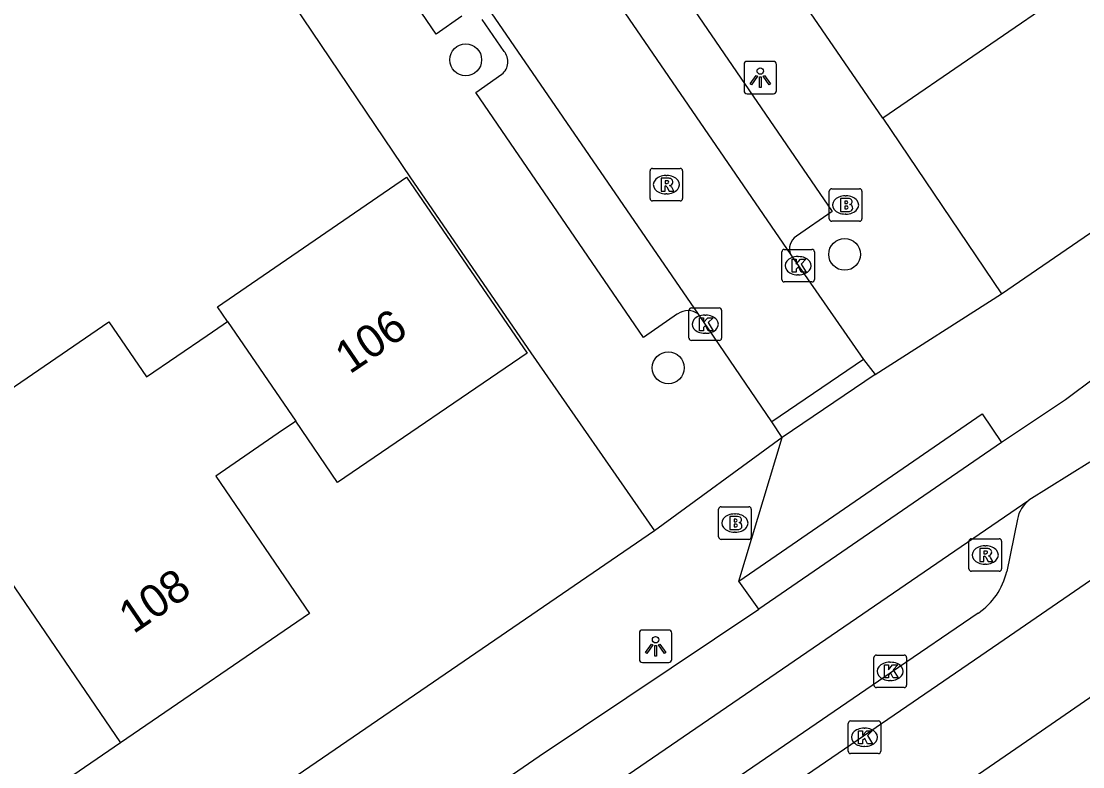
# Model space of a CAD drawing. Extents: x 157466 to 158888, y 383063 to 384677.
# Drawn here: x 158252.67 to 158285.27, y 383436.07 to 383458.96 of the extents above; entities that cross this region are included whole.
import ezdxf

# ---------------------------------------------------------------- set-up
doc = ezdxf.new("R2010")
doc.units = 0
for name, color, linetype in [('IMGEO_Boom', 7, 'Continuous'), ('IMGEO_Brandkraan', 7, 'Continuous'), ('IMGEO_Fietspad_gesloten', 7, 'Continuous'), ('IMGEO_Kolk', 7, 'Continuous'), ('IMGEO_Lichtpunt', 7, 'Continuous'), ('IMGEO_Pand', 7, 'Continuous'), ('IMGEO_Pand_nummerreeks', 7, 'Continuous'), ('IMGEO_Rijbaan_lokaal_open', 7, 'Continuous'), ('IMGEO_Rijbaan_regionaal_gesloten', 7, 'Continuous'), ('IMGEO_Rioolput', 7, 'Continuous'), ('IMGEO_Voetpad_open', 7, 'Continuous')]:
    doc.layers.add(name, color=color, linetype=linetype)

msp = doc.modelspace()

# ---------------------------------------------------------------- linework, layer by layer
at = {"layer": 'IMGEO_Boom'}
for centre in [(158266.321, 383457.772), (158277.954, 383451.8), (158272.539, 383448.316)]:
    msp.add_circle(centre, 0.489, dxfattribs=at)
at = {"layer": 'IMGEO_Brandkraan'}
for p, q in [((158277.559, 383453.816), (158278.411, 383453.816)), ((158277.484, 383452.89), (158277.484, 383453.742)), ((158277.972, 383453.596), (158277.997, 383453.596)), ((158278.485, 383453.742), (158278.485, 383452.89)), ((158277.995, 383453.036), (158277.97, 383453.036)), ((158278.411, 383452.816), (158277.559, 383452.816)), ((158274.161, 383444.05), (158275.013, 383444.05)), ((158274.086, 383443.124), (158274.086, 383443.976)), ((158274.574, 383443.83), (158274.599, 383443.83)), ((158275.087, 383443.976), (158275.087, 383443.124)), ((158275.013, 383443.05), (158274.161, 383443.05)), ((158274.597, 383443.27), (158274.572, 383443.27))]:
    msp.add_line(p, q, dxfattribs=at)
for points in [[(158277.559, 383453.816), (158278.411, 383453.816)], [(158277.484, 383452.89), (158277.484, 383453.742)], [(158277.832, 383453.516), (158277.832, 383453.116), (158278.045, 383453.116)], [(158278.063, 383453.516), (158277.832, 383453.516)], [(158278.485, 383453.742), (158278.485, 383452.89)], [(158278.011, 383453.435), (158277.957, 383453.435), (158277.957, 383453.359)], [(158277.957, 383453.359), (158278.01, 383453.359)], [(158278.019, 383453.283), (158277.957, 383453.283), (158277.957, 383453.202)], [(158277.957, 383453.202), (158278.019, 383453.202)], [(158278.411, 383452.816), (158277.559, 383452.816)], [(158274.161, 383444.05), (158275.013, 383444.05)], [(158274.086, 383443.124), (158274.086, 383443.976)], [(158274.434, 383443.75), (158274.434, 383443.35), (158274.647, 383443.35)], [(158274.665, 383443.75), (158274.434, 383443.75)], [(158275.087, 383443.976), (158275.087, 383443.124)], [(158274.613, 383443.669), (158274.559, 383443.669), (158274.559, 383443.593)], [(158274.559, 383443.593), (158274.612, 383443.593)], [(158274.621, 383443.517), (158274.559, 383443.517), (158274.559, 383443.436)], [(158274.559, 383443.436), (158274.621, 383443.436)], [(158275.013, 383443.05), (158274.161, 383443.05)]]:
    msp.add_lwpolyline(points, dxfattribs=at)
for centre, radius, start, end in [((158277.561, 383453.74), 0.0765, 91.552, 178.448), ((158277.561, 383453.74), 0.0765, 91.552, 178.448), ((158278.409, 383453.74), 0.0765, 1.552, 88.448), ((158278.409, 383453.74), 0.0765, 1.552, 88.448), ((158278.067, 383453.371), 0.145, 59.4692, 91.5367), ((158278.092, 383453.418), 0.0922, 285.5137, 58.1501), ((158278.012, 383453.397), 0.0379, 267.8285, 90.9355), ((158278.02, 383453.242), 0.0404, 269.8759, 90.5077), ((158278.097, 383453.226), 0.105, 301.3115, 78.989), ((158277.561, 383452.892), 0.0765, 181.552, 268.448), ((158277.561, 383452.892), 0.0765, 181.552, 268.448), ((158278.051, 383453.367), 0.251, 268.6676, 293.5347), ((158278.409, 383452.892), 0.0765, 271.552, 358.448), ((158278.409, 383452.892), 0.0765, 271.552, 358.448), ((158274.163, 383443.974), 0.0765, 91.552, 178.448), ((158274.163, 383443.974), 0.0765, 91.552, 178.448), ((158275.011, 383443.974), 0.0765, 1.552, 88.448), ((158275.011, 383443.974), 0.0765, 1.552, 88.448), ((158274.669, 383443.605), 0.145, 59.4692, 91.5367), ((158274.694, 383443.652), 0.0922, 285.5137, 58.1501), ((158274.614, 383443.631), 0.0379, 267.8285, 90.9355), ((158274.622, 383443.476), 0.0404, 269.8759, 90.5077), ((158274.653, 383443.601), 0.251, 268.6676, 293.5347), ((158274.699, 383443.46), 0.105, 301.3115, 78.989), ((158274.163, 383443.126), 0.0765, 181.552, 268.448), ((158274.163, 383443.126), 0.0765, 181.552, 268.448), ((158275.011, 383443.126), 0.0765, 271.552, 358.448), ((158275.011, 383443.126), 0.0765, 271.552, 358.448)]:
    msp.add_arc(centre, radius, start, end, dxfattribs=at)
for centre, major_axis, ratio, start_param, end_param in [((158277.971, 383453.316), (-0.387, 0.002), 0.722429, 4.712389, 7.853982), ((158277.996, 383453.316), (-0.39, 0.002), 0.717154, 1.570796, 4.712389), ((158274.573, 383443.55), (-0.387, 0.002), 0.722429, 4.712389, 7.853982), ((158274.598, 383443.55), (-0.39, 0.002), 0.717154, 1.570796, 4.712389)]:
    msp.add_ellipse(centre, major_axis=major_axis, ratio=ratio, start_param=start_param, end_param=end_param, dxfattribs=at)
at = {"layer": 'IMGEO_Fietspad_gesloten'}
for points in [[(158330.407, 383483.209), (158330.414, 383482.887), (158330.392, 383482.565), (158330.341, 383482.247), (158330.262, 383481.934), (158330.156, 383481.63), (158330.022, 383481.336), (158329.863, 383481.056), (158329.679, 383480.791), (158329.473, 383480.543), (158327.184, 383478.425), (158324.124, 383476.02), (158320.807, 383473.754), (158313.544, 383468.837), (158299.555, 383459.239), (158294.595, 383455.342), (158293.325, 383454.222), (158290.156, 383451.51), (158288.457, 383450.118), (158284.731, 383447.338), (158282.771, 383446.021)], [(158282.771, 383446.021), (158275.325, 383440.907)], [(158285.485, 383445.421), (158283.613, 383444.253)], [(158264.364, 383433.502), (158265.469, 383434.255), (158268.575, 383436.39), (158275.325, 383440.907)]]:
    msp.add_lwpolyline(points, dxfattribs=at)
at = {"layer": 'IMGEO_Kolk'}
for p, q in [((158276.025, 383451.026), (158276.025, 383451.878)), ((158276.1, 383451.952), (158276.952, 383451.952)), ((158277.026, 383451.878), (158277.026, 383451.026)), ((158276.513, 383451.732), (158276.538, 383451.732)), ((158276.952, 383450.952), (158276.1, 383450.952)), ((158276.536, 383451.172), (158276.511, 383451.172)), ((158273.176, 383449.23), (158273.176, 383450.082)), ((158273.251, 383450.156), (158274.103, 383450.156)), ((158273.664, 383449.936), (158273.689, 383449.936)), ((158274.177, 383450.082), (158274.177, 383449.23)), ((158273.687, 383449.376), (158273.662, 383449.376)), ((158274.103, 383449.156), (158273.251, 383449.156)), ((158278.929, 383439.498), (158279.781, 383439.498)), ((158278.854, 383438.572), (158278.854, 383439.424)), ((158279.342, 383439.278), (158279.367, 383439.278)), ((158279.855, 383439.424), (158279.855, 383438.572)), ((158279.781, 383438.498), (158278.929, 383438.498)), ((158279.365, 383438.718), (158279.34, 383438.718)), ((158278.062, 383436.549), (158278.062, 383437.401)), ((158278.137, 383437.475), (158278.989, 383437.475)), ((158278.55, 383437.255), (158278.575, 383437.255)), ((158279.063, 383437.401), (158279.063, 383436.549)), ((158278.573, 383436.695), (158278.548, 383436.695)), ((158278.989, 383436.475), (158278.137, 383436.475))]:
    msp.add_line(p, q, dxfattribs=at)
for points in [[(158276.025, 383451.026), (158276.025, 383451.878)], [(158276.1, 383451.952), (158276.952, 383451.952)], [(158277.026, 383451.878), (158277.026, 383451.026)], [(158276.346, 383451.652), (158276.469, 383451.652), (158276.469, 383451.501), (158276.599, 383451.652), (158276.763, 383451.652), (158276.617, 383451.501), (158276.77, 383451.252), (158276.618, 383451.252), (158276.533, 383451.416), (158276.469, 383451.349), (158276.469, 383451.252), (158276.346, 383451.252), (158276.346, 383451.652)], [(158276.952, 383450.952), (158276.1, 383450.952)], [(158273.176, 383449.23), (158273.176, 383450.082)], [(158273.251, 383450.156), (158274.103, 383450.156)], [(158274.177, 383450.082), (158274.177, 383449.23)], [(158273.497, 383449.856), (158273.62, 383449.856), (158273.62, 383449.705), (158273.75, 383449.856), (158273.914, 383449.856), (158273.768, 383449.705), (158273.921, 383449.456), (158273.769, 383449.456), (158273.684, 383449.62), (158273.62, 383449.553), (158273.62, 383449.456), (158273.497, 383449.456), (158273.497, 383449.856)], [(158274.103, 383449.156), (158273.251, 383449.156)], [(158278.929, 383439.498), (158279.781, 383439.498)], [(158278.854, 383438.572), (158278.854, 383439.424)], [(158279.175, 383439.198), (158279.298, 383439.198), (158279.298, 383439.047), (158279.428, 383439.198), (158279.592, 383439.198), (158279.446, 383439.047), (158279.599, 383438.798), (158279.447, 383438.798), (158279.362, 383438.962), (158279.298, 383438.895), (158279.298, 383438.798), (158279.175, 383438.798), (158279.175, 383439.198)], [(158279.855, 383439.424), (158279.855, 383438.572)], [(158279.781, 383438.498), (158278.929, 383438.498)], [(158278.062, 383436.549), (158278.062, 383437.401)], [(158278.137, 383437.475), (158278.989, 383437.475)], [(158279.063, 383437.401), (158279.063, 383436.549)], [(158278.383, 383437.175), (158278.506, 383437.175), (158278.506, 383437.024), (158278.636, 383437.175), (158278.8, 383437.175), (158278.654, 383437.024), (158278.807, 383436.775), (158278.655, 383436.775), (158278.57, 383436.939), (158278.506, 383436.872), (158278.506, 383436.775), (158278.383, 383436.775), (158278.383, 383437.175)], [(158278.989, 383436.475), (158278.137, 383436.475)]]:
    msp.add_lwpolyline(points, dxfattribs=at)
for centre, start, end in [((158276.102, 383451.876), 91.552, 178.448), ((158276.102, 383451.876), 91.552, 178.448), ((158276.95, 383451.876), 1.552, 88.448), ((158276.95, 383451.876), 1.552, 88.448), ((158276.102, 383451.028), 181.552, 268.448), ((158276.102, 383451.028), 181.552, 268.448), ((158276.95, 383451.028), 271.552, 358.448), ((158276.95, 383451.028), 271.552, 358.448), ((158273.253, 383450.08), 91.552, 178.448), ((158273.253, 383450.08), 91.552, 178.448), ((158274.101, 383450.08), 1.552, 88.448), ((158274.101, 383450.08), 1.552, 88.448), ((158273.253, 383449.232), 181.552, 268.448), ((158273.253, 383449.232), 181.552, 268.448), ((158274.101, 383449.232), 271.552, 358.448), ((158274.101, 383449.232), 271.552, 358.448), ((158278.931, 383439.422), 91.552, 178.448), ((158278.931, 383439.422), 91.552, 178.448), ((158279.779, 383439.422), 1.552, 88.448), ((158279.779, 383439.422), 1.552, 88.448), ((158278.931, 383438.574), 181.552, 268.448), ((158278.931, 383438.574), 181.552, 268.448), ((158279.779, 383438.574), 271.552, 358.448), ((158279.779, 383438.574), 271.552, 358.448), ((158278.139, 383437.399), 91.552, 178.448), ((158278.139, 383437.399), 91.552, 178.448), ((158278.987, 383437.399), 1.552, 88.448), ((158278.987, 383437.399), 1.552, 88.448), ((158278.139, 383436.551), 181.552, 268.448), ((158278.139, 383436.551), 181.552, 268.448), ((158278.987, 383436.551), 271.552, 358.448), ((158278.987, 383436.551), 271.552, 358.448)]:
    msp.add_arc(centre, 0.0765, start, end, dxfattribs=at)
for centre, major_axis, ratio, start_param, end_param in [((158276.512, 383451.452), (-0.387, 0.002), 0.722429, 4.712389, 7.853982), ((158276.537, 383451.452), (-0.39, 0.002), 0.717154, 1.570796, 4.712389), ((158273.663, 383449.656), (-0.387, 0.002), 0.722429, 4.712389, 7.853982), ((158273.688, 383449.656), (-0.39, 0.002), 0.717154, 1.570796, 4.712389), ((158279.341, 383438.998), (-0.387, 0.002), 0.722429, 4.712389, 7.853982), ((158279.366, 383438.998), (-0.39, 0.002), 0.717154, 1.570796, 4.712389), ((158278.549, 383436.975), (-0.387, 0.002), 0.722429, 4.712389, 7.853982), ((158278.574, 383436.975), (-0.39, 0.002), 0.717154, 1.570796, 4.712389)]:
    msp.add_ellipse(centre, major_axis=major_axis, ratio=ratio, start_param=start_param, end_param=end_param, dxfattribs=at)
at = {"layer": 'IMGEO_Lichtpunt'}
for p, q in [((158275.768, 383457.725), (158274.96, 383457.725)), ((158275.768, 383457.725), (158274.96, 383457.725)), ((158274.866, 383457.63), (158274.866, 383456.823)), ((158274.866, 383457.63), (158274.866, 383456.823)), ((158275.862, 383456.823), (158275.862, 383457.63)), ((158275.862, 383456.823), (158275.862, 383457.63)), ((158274.96, 383456.729), (158275.768, 383456.729)), ((158274.96, 383456.729), (158275.768, 383456.729)), ((158271.652, 383440.172), (158271.652, 383439.365)), ((158271.652, 383440.172), (158271.652, 383439.365)), ((158272.554, 383440.267), (158271.746, 383440.267)), ((158272.554, 383440.267), (158271.746, 383440.267)), ((158272.648, 383439.365), (158272.648, 383440.172)), ((158272.648, 383439.365), (158272.648, 383440.172)), ((158271.746, 383439.271), (158272.554, 383439.271)), ((158271.746, 383439.271), (158272.554, 383439.271))]:
    msp.add_line(p, q, dxfattribs=at)
for points in [[(158275.24, 383457.294), (158275.279, 383457.266), (158275.091, 383457.004), (158275.053, 383457.031), (158275.24, 383457.294)], [(158275.342, 383457.246), (158275.389, 383457.246), (158275.389, 383456.924), (158275.342, 383456.924), (158275.342, 383457.246)], [(158275.452, 383457.266), (158275.49, 383457.293), (158275.677, 383457.031), (158275.638, 383457.003), (158275.452, 383457.266)], [(158272.026, 383439.836), (158272.065, 383439.808), (158271.877, 383439.546), (158271.839, 383439.573), (158272.026, 383439.836)], [(158272.128, 383439.788), (158272.175, 383439.788), (158272.175, 383439.466), (158272.128, 383439.466), (158272.128, 383439.788)], [(158272.238, 383439.808), (158272.276, 383439.835), (158272.463, 383439.573), (158272.424, 383439.545), (158272.238, 383439.808)]]:
    msp.add_lwpolyline(points, dxfattribs=at)
for centre in [(158275.365, 383457.428), (158272.151, 383439.97)]:
    msp.add_circle(centre, 0.0994, dxfattribs=at)
for centre, start, end in [((158274.96, 383457.63), 90, 180), ((158274.96, 383457.63), 90, 180), ((158275.768, 383457.63), 0, 90), ((158275.768, 383457.63), 0, 90), ((158274.96, 383456.823), 180, 270), ((158274.96, 383456.823), 180, 270), ((158275.768, 383456.823), 270, 0), ((158275.768, 383456.823), 270, 360), ((158271.746, 383440.172), 90, 180), ((158271.746, 383440.172), 90, 180), ((158272.554, 383440.172), 0, 90), ((158272.554, 383440.172), 0, 90), ((158271.746, 383439.365), 180, 270), ((158271.746, 383439.365), 180, 270), ((158272.554, 383439.365), 270, 0), ((158272.554, 383439.365), 270, 360)]:
    msp.add_arc(centre, 0.0946, start, end, dxfattribs=at)
at = {"layer": 'IMGEO_Pand'}
for points in [[(158279.13, 383455.982), (158275.404, 383461.42), (158273.585, 383464.075)], [(158283.951, 383462.04), (158283.776, 383461.922), (158285.046, 383460.04), (158279.13, 383455.982)], [(158259.01, 383449.738), (158258.701, 383450.193), (158264.502, 383454.17), (158268.209, 383448.763), (158262.382, 383444.799), (158261.102, 383446.674)], [(158249.591, 383445.778), (158255.366, 383449.729), (158256.523, 383448.037), (158258.384, 383449.31), (158258.875, 383449.646), (158259.01, 383449.738)], [(158259.01, 383449.738), (158261.102, 383446.674)], [(158261.102, 383446.674), (158260.991, 383446.598), (158260.7, 383446.399), (158258.646, 383444.995), (158261.53, 383440.776), (158255.722, 383436.805)], [(158249.591, 383445.778), (158249.703, 383445.615), (158255.722, 383436.805)], [(158255.722, 383436.805), (158249.888, 383432.816)]]:
    msp.add_lwpolyline(points, dxfattribs=at)
at = {"layer": 'IMGEO_Rijbaan_lokaal_open'}
for points in [[(158265.526, 383467.504), (158276.3, 383451.789)], [(158273.468, 383449.96), (158262.733, 383465.598)], [(158276.3, 383451.789), (158278.532, 383448.573)], [(158275.722, 383446.662), (158273.468, 383449.96)], [(158278.532, 383448.573), (158275.722, 383446.662)], [(158187.266, 383378.304), (158283.613, 383444.253)], [(158283.26, 383443.671), (158282.932, 383442.061)], [(158282.059, 383440.783), (158279.382, 383438.959), (158267.42, 383430.778), (158253.835, 383421.451), (158233.587, 383407.607), (158220.735, 383398.828), (158218.073, 383397), (158207.964, 383390.082), (158175.757, 383368.034), (158174.147, 383366.948)]]:
    msp.add_lwpolyline(points, dxfattribs=at)
for centre, radius, start, end in [((158284.187, 383443.507), 0.941, 127.5559, 169.9681), ((158280.815, 383442.57), 2.178, 304.846, 346.4802)]:
    msp.add_arc(centre, radius, start, end, dxfattribs=at)
at = {"layer": 'IMGEO_Rijbaan_regionaal_gesloten'}
for points in [[(158315.614, 383461.749), (158309.25, 383456.441), (158305.952, 383453.691), (158302.887, 383451.135), (158299.822, 383448.579), (158296.614, 383446.129), (158293.529, 383443.859), (158290.228, 383441.498), (158287.1, 383439.3), (158283.702, 383436.961), (158280.398, 383434.686), (158276.994, 383432.342), (158273.826, 383430.212), (158270.426, 383427.924), (158267.19, 383425.638), (158257.282, 383418.872), (158240.844, 383407.647), (158217.716, 383391.811)], [(158097.631, 383314.81), (158104.807, 383319.769), (158115.926, 383327.372), (158122.206, 383331.037), (158124.828, 383332.496), (158130.229, 383335.664), (158132.829, 383337.348), (158135.426, 383339.03), (158135.445, 383339.043), (158145.556, 383345.975), (158161.638, 383357.025), (158178.512, 383368.554), (158196.488, 383380.88), (158218.524, 383395.939), (158231.113, 383404.563), (158248.84, 383416.701), (158278.53, 383437.014), (158282.685, 383439.867), (158290.446, 383445.197), (158291.741, 383446.132), (158293.116, 383447.183)]]:
    msp.add_lwpolyline(points, dxfattribs=at)
at = {"layer": 'IMGEO_Rioolput'}
for p, q in [((158271.98, 383453.513), (158271.98, 383454.365)), ((158272.055, 383454.439), (158272.907, 383454.439)), ((158272.468, 383454.219), (158272.493, 383454.219)), ((158272.981, 383454.365), (158272.981, 383453.513)), ((158272.491, 383453.659), (158272.466, 383453.659)), ((158272.907, 383453.439), (158272.055, 383453.439)), ((158281.847, 383443.07), (158282.699, 383443.07)), ((158281.772, 383442.144), (158281.772, 383442.996)), ((158282.26, 383442.85), (158282.285, 383442.85)), ((158282.773, 383442.996), (158282.773, 383442.144)), ((158282.699, 383442.07), (158281.847, 383442.07)), ((158282.283, 383442.29), (158282.258, 383442.29))]:
    msp.add_line(p, q, dxfattribs=at)
for points in [[(158271.98, 383453.513), (158271.98, 383454.365)], [(158272.055, 383454.439), (158272.907, 383454.439)], [(158272.569, 383454.137), (158272.317, 383454.139), (158272.317, 383453.739)], [(158272.981, 383454.365), (158272.981, 383453.513)], [(158272.317, 383453.739), (158272.441, 383453.739), (158272.441, 383453.901), (158272.452, 383453.901)], [(158272.495, 383454.058), (158272.441, 383454.058), (158272.441, 383453.977)], [(158272.441, 383453.977), (158272.493, 383453.977)], [(158272.499, 383453.872), (158272.57, 383453.739), (158272.71, 383453.739), (158272.645, 383453.865)], [(158272.907, 383453.439), (158272.055, 383453.439)], [(158281.847, 383443.07), (158282.699, 383443.07)], [(158281.772, 383442.144), (158281.772, 383442.996)], [(158282.361, 383442.768), (158282.109, 383442.77), (158282.109, 383442.37)], [(158282.773, 383442.996), (158282.773, 383442.144)], [(158282.109, 383442.37), (158282.233, 383442.37), (158282.233, 383442.532), (158282.244, 383442.532)], [(158282.287, 383442.689), (158282.233, 383442.689), (158282.233, 383442.608)], [(158282.233, 383442.608), (158282.285, 383442.608)], [(158282.291, 383442.503), (158282.362, 383442.37), (158282.502, 383442.37), (158282.437, 383442.496)], [(158282.699, 383442.07), (158281.847, 383442.07)]]:
    msp.add_lwpolyline(points, dxfattribs=at)
for centre, radius, start, end in [((158272.057, 383454.363), 0.0765, 91.552, 178.448), ((158272.057, 383454.363), 0.0765, 91.552, 178.448), ((158272.568, 383454.027), 0.109, 350.3612, 89.416), ((158272.905, 383454.363), 0.0765, 1.552, 88.448), ((158272.905, 383454.363), 0.0765, 1.552, 88.448), ((158272.451, 383453.848), 0.0533, 26.0293, 88.6989), ((158272.477, 383454.166), 0.19, 274.7715, 282.9687), ((158272.501, 383453.962), 0.0964, 77.0061, 93.1865), ((158272.515, 383454.019), 0.0378, 276.6634, 79.6772), ((158272.566, 383454.027), 0.112, 277.5842, 350.9817), ((158272.55, 383453.812), 0.108, 29.5134, 73.7905), ((158272.057, 383453.515), 0.0765, 181.552, 268.448), ((158272.057, 383453.515), 0.0765, 181.552, 268.448), ((158272.905, 383453.515), 0.0765, 271.552, 358.448), ((158272.905, 383453.515), 0.0765, 271.552, 358.448), ((158281.849, 383442.994), 0.0765, 91.552, 178.448), ((158281.849, 383442.994), 0.0765, 91.552, 178.448), ((158282.697, 383442.994), 0.0765, 1.552, 88.448), ((158282.697, 383442.994), 0.0765, 1.552, 88.448), ((158282.36, 383442.658), 0.109, 350.3612, 89.416), ((158282.243, 383442.479), 0.0533, 26.0293, 88.6989), ((158282.269, 383442.797), 0.19, 274.7715, 282.9687), ((158282.293, 383442.593), 0.0964, 77.0061, 93.1865), ((158282.307, 383442.65), 0.0378, 276.6634, 79.6772), ((158282.358, 383442.658), 0.112, 277.5842, 350.9817), ((158282.342, 383442.443), 0.108, 29.5134, 73.7905), ((158281.849, 383442.146), 0.0765, 181.552, 268.448), ((158281.849, 383442.146), 0.0765, 181.552, 268.448), ((158282.697, 383442.146), 0.0765, 271.552, 358.448), ((158282.697, 383442.146), 0.0765, 271.552, 358.448)]:
    msp.add_arc(centre, radius, start, end, dxfattribs=at)
for centre, major_axis, ratio, start_param, end_param in [((158272.467, 383453.939), (-0.387, 0.002), 0.722429, 4.712389, 7.853982), ((158272.492, 383453.939), (-0.39, 0.002), 0.717154, 1.570796, 4.712389), ((158282.259, 383442.57), (-0.387, 0.002), 0.722429, 4.712389, 7.853982), ((158282.284, 383442.57), (-0.39, 0.002), 0.717154, 1.570796, 4.712389)]:
    msp.add_ellipse(centre, major_axis=major_axis, ratio=ratio, start_param=start_param, end_param=end_param, dxfattribs=at)
at = {"layer": 'IMGEO_Voetpad_open'}
for points in [[(158282.772, 383450.584), (158305.974, 383466.499), (158329.023, 383482.285)], [(158253.873, 383470.093), (158264.622, 383454.147), (158268.319, 383448.776), (158272.122, 383443.31)], [(158266.205, 383459.113), (158265.409, 383458.559), (158261.525, 383464.274), (158262.589, 383465.002)], [(158271.781, 383459.857), (158272.585, 383460.398), (158277.573, 383453.119), (158276.474, 383452.357)], [(158267.5, 383458.032), (158266.824, 383459.009)], [(158272.828, 383449.974), (158271.777, 383449.248), (158266.634, 383456.767), (158267.435, 383457.33)], [(158279.13, 383455.982), (158282.772, 383450.584)], [(158278.889, 383448.114), (158282.772, 383450.584)], [(158278.532, 383448.573), (158278.889, 383448.114)], [(158278.889, 383448.114), (158276.032, 383446.18)], [(158274.704, 383441.767), (158282.179, 383446.908), (158282.771, 383446.021)], [(158276.032, 383446.18), (158275.722, 383446.662)], [(158276.032, 383446.18), (158272.122, 383443.31)], [(158274.704, 383441.767), (158276.032, 383446.18)], [(158272.122, 383443.31), (158231.883, 383415.778), (158231.811, 383415.726), (158231.603, 383415.596)], [(158275.325, 383440.907), (158274.704, 383441.767)]]:
    msp.add_lwpolyline(points, dxfattribs=at)
for centre, radius, start, end in [((158267.127, 383457.713), 0.491, 308.8393, 40.5805), ((158276.714, 383451.973), 0.453, 121.9806, 203.9558), ((158273.139, 383449.537), 0.536, 52.0942, 125.3995)]:
    msp.add_arc(centre, radius, start, end, dxfattribs=at)

# ---------------------------------------------------------------- texts
at = {"layer": 'IMGEO_Pand_nummerreeks'}
for s, rotation, p in [('106', 34.2285, (158262.759, 383448.104)), ('108', 34.3603, (158256.12, 383440.13))]:
    msp.add_text(s, height=1, rotation=rotation, dxfattribs=at).set_placement(p)

doc.saveas('drawing.dxf')
